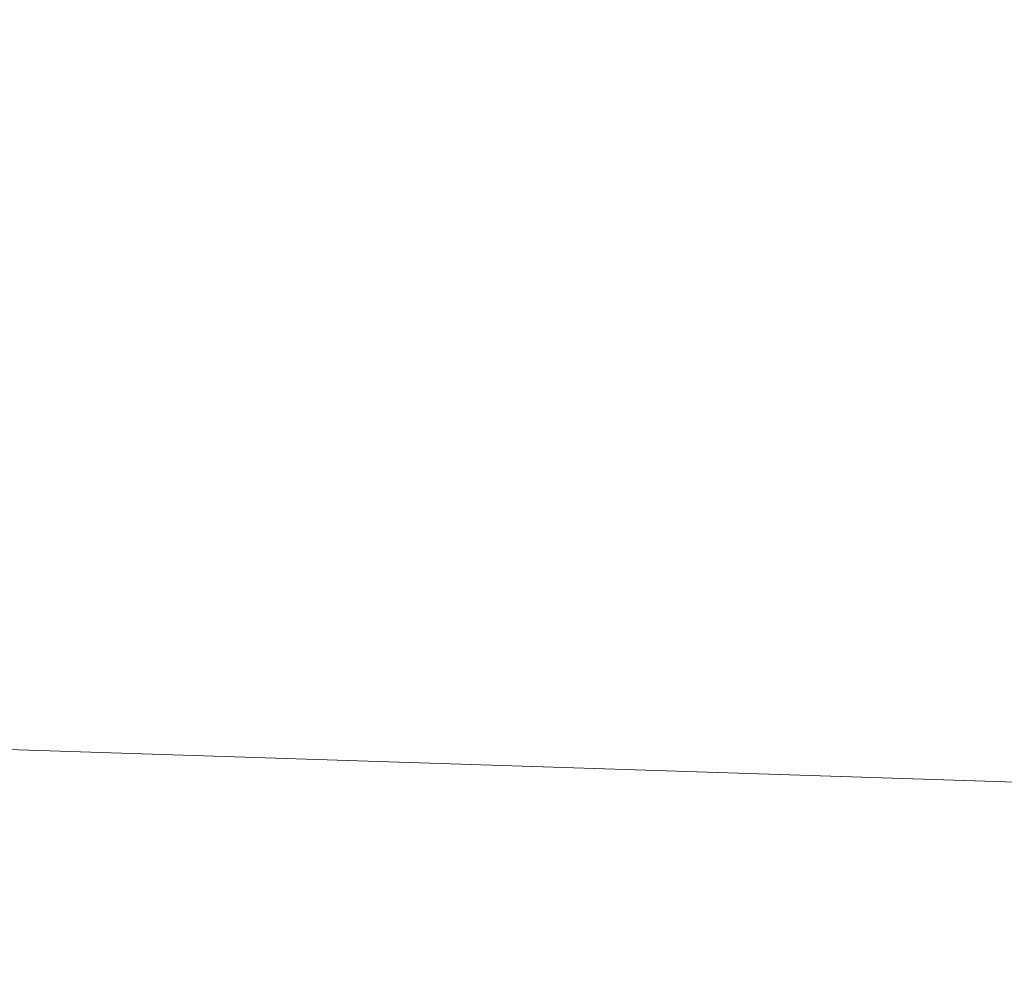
# Model space of a CAD drawing. Header units: millimetres. Extents: x -57 to 57, y 0 to 70.
# Tile 500 of 656: x 1.88 to 2.04, y 9.688 to 9.844. Entities that reach past the tile are written whole.
import ezdxf

# ---------------------------------------------------------------- set-up
doc = ezdxf.new("R2010")
doc.units = ezdxf.units.MM
doc.layers.add('A-GENM', color=13, linetype='Continuous')

# ---------------------------------------------------------------- blocks, each defined once
blk = doc.blocks.new('MODEL_FFAS1M22-709500BF0 - MODEL_FFAS1M22-709500BF0-480119-Preview')
at = {"layer": 'A-GENM', "lineweight": 9}
mesh = blk.add_polyface(dxfattribs=at)
corners = [(-5.06566, -5.06598, 56.85069), (0, -5.58444, 56.87491), (0, -4.18833, 57.03118), (0, -10, -23.65), (-3.05776, -10, -22.65647), (-2.69293, -9.92868, -29.96641), (-6.11552, -10, -21.66295), (-6.44162, -9.89884, -30.62567), (0, -7.43994, 53.83305), (-6.94332, -6.9114, 54.78898), (-4.41153, -8.20586, 50.59864), (-4.45624, -9.64044, -37.41077), (0, -8.88714, -46.47887), (0, -9.78581, -34.64612), (-5.97177, -5.82522, -56.42863), (0, -6.31789, -56.29682), (-6.94332, -6.9114, -54.78898), (-11.8413, -6.0372, -55.3412), (0, -7.43994, -53.83305), (-9.41872, -8.45723, 48.52173), (-4.41153, -8.20586, -50.59864), (-9.41872, -8.45723, -48.52173), (0, -8.88714, 46.47887), (-5.34059, -9.07469, 44.54112), (-7.13603, -5.92275, 56.22883), (0, -6.31789, 56.29682), (-5.34059, -9.07469, -44.54112), (-6.44162, -9.89884, 30.62567), (-4.45624, -9.64044, 37.41077), (-9.55681, -9.44362, 39.59713), (0, -10, 23.65), (0, -9.78581, 34.64612), (-2.69293, -9.92868, 29.96641), (-4.98311, -4.94195, -56.89517), (-10.8657, -5.23122, -55.97602), (-5.47025, -3.79897, -57.07773), (-6.11552, -10, 21.66295), (-9.79159, -9.9149, 29.06832), (-9.79159, -9.9149, -29.06832), (-3.05776, -10, 22.65647), (-9.55681, -9.44362, -39.59713), (-7.68286, 0, -55.74644), (0, -1.39611, -57.34373), (-6.02637, -2.05262, -57.15655), (0, -2.79222, -57.18746), (0, -4.18833, -57.03118), (0, -5.58444, -56.87491), (-11.2944, -3.27961, -56.27532), (0, 0, -57.5), (-5.95037, -3.73075, 57.03857), (-10.8657, -5.23122, 55.97602), (-7.68286, 0, 55.74644), (-7.49196, -2.20712, 56.97693), (0, -1.39611, 57.34373), (0, 0, 57.5), (0, -2.79222, 57.18745), (-11.93756, -1.81641, -56.22775)]
mesh.append_faces([[corners[k] for k in face] for face in [(42, 41, 48)]], dxfattribs={"vtx0": -1})
mesh.append_faces([[corners[k] for k in face] for face in [(6, 7, 4), (22, 28, 31), (3, 5, 13), (30, 32, 39), (45, 35, 44), (46, 33, 45), (55, 49, 2)]], dxfattribs={"vtx0": -1, "vtx1": -1})
mesh.append_faces([[corners[k] for k in face] for face in [(8, 9, 10), (14, 15, 16), (16, 17, 14), (9, 19, 10), (16, 20, 21), (22, 10, 23), (21, 20, 26), (27, 28, 29), (0, 24, 1), (33, 34, 35), (16, 18, 20), (29, 28, 23), (36, 27, 37), (38, 7, 6), (11, 5, 7), (11, 7, 40), (28, 32, 31), (40, 21, 26), (5, 11, 13), (32, 27, 39), (7, 5, 4), (27, 32, 28), (41, 42, 43), (44, 35, 43), (35, 45, 33), (14, 33, 46), (43, 35, 47), (34, 33, 14), (0, 49, 50), (51, 52, 53), (55, 52, 49), (24, 0, 50), (24, 9, 25), (26, 12, 11), (12, 26, 20), (40, 26, 11), (23, 10, 19), (29, 23, 19), (22, 23, 28), (41, 43, 56), (2, 49, 0)]], dxfattribs={"vtx0": -1, "vtx1": -1, "vtx2": -1})
mesh.append_faces([[corners[k] for k in face] for face in [(0, 1, 2), (11, 12, 13), (24, 25, 1), (9, 8, 25), (14, 46, 15), (52, 55, 53)]], dxfattribs={"vtx0": -1, "vtx2": -1})
mesh.append_faces([[corners[k] for k in face] for face in [(3, 4, 5), (15, 18, 16), (30, 31, 32), (36, 39, 27), (42, 44, 43), (18, 12, 20), (22, 8, 10)]], dxfattribs={"vtx1": -1, "vtx2": -1})
mesh.append_faces([[corners[k] for k in face] for face in [(53, 54, 51)]], dxfattribs={"vtx2": -1})

msp = doc.modelspace()

# ---------------------------------------------------------------- block references
at = {"layer": 'A-GENM', "lineweight": 9, "rotation": 180}
msp.add_blockref('MODEL_FFAS1M22-709500BF0 - MODEL_FFAS1M22-709500BF0-480119-Preview', (0, 0), dxfattribs=at)

doc.saveas('drawing.dxf')
